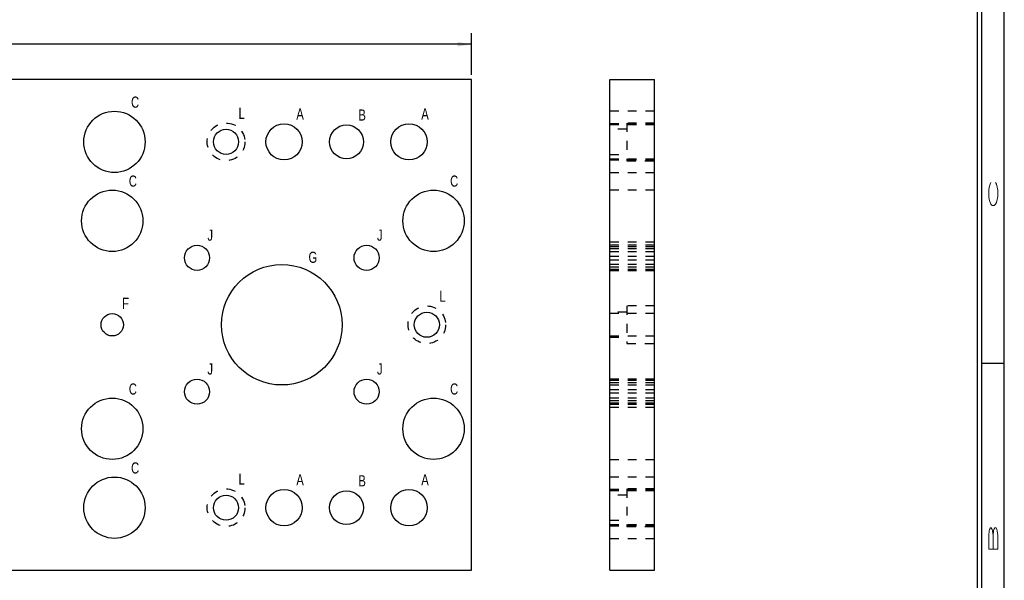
# Model space of a CAD drawing. Header units: inches. Extents: x 220 to 877, y 4 to 174.
# Tile 285 of 656: x 399 to 410, y 93 to 99. Entities that reach past the tile are written whole.
import ezdxf

# ---------------------------------------------------------------- set-up
doc = ezdxf.new("R2010")
doc.units = ezdxf.units.IN
doc.header["$LTSCALE"] = 0.5
doc.header["$MEASUREMENT"] = 0
doc.linetypes.add('HIDDEN', pattern=[0.225, 0.15, -0.075])
for name, color, linetype in [('SID-M-D', 42, 'Continuous'), ('SID-M-H', 4, 'HIDDEN'), ('SID-M-S', 105, 'Continuous')]:
    doc.layers.add(name, color=color, linetype=linetype)
doc.styles.add('R', font='ROMAND.SHX')
doc.styles.add('SLDTEXTSTYLE0', font='TXT', dxfattribs={"width": 0.595745})

# ---------------------------------------------------------------- blocks, each defined once
blk = doc.blocks.new('*U9')
at = {"layer": 'SID-M-S'}
for p, q in [((0.25, 0), (0.25, 22)), ((0.3, 0), (0.3, 22)), ((0.55, 0), (0.55, 22)), ((0.3, 7), (0.55, 7))]:
    blk.add_line(p, q, dxfattribs=at)
at = {"layer": 'SID-M-D', "style": 'R', "width": 4}
for s, p in [('C', (0.476, 8.715)), ('B', (0.476, 4.846))]:
    blk.add_text(s, height=0.1, rotation=90, dxfattribs=at).set_placement(p)

msp = doc.modelspace()

# ---------------------------------------------------------------- linework, layer by layer
at = {"layer": 'SID-M-D'}
for p, q in [((404.43115, 98.53188), (404.43115, 99.00058)), ((404.43115, 98.87558), (396.26814, 98.87558))]:
    msp.add_line(p, q, dxfattribs=at)
msp.add_solid([(404.43115, 98.87558), (404.27515, 98.90158), (404.27515, 98.84958)], dxfattribs=at)
at = {"layer": 'SID-M-H'}
for p, q in [((406.48195, 98.12563), (405.98195, 98.12563)), ((406.48195, 97.98488), (405.98195, 97.98488)), ((406.48195, 97.97188), (405.98195, 97.97188)), ((406.17195, 97.99288), (406.17195, 97.57088)), ((406.48195, 97.99288), (406.17195, 97.99288)), ((406.17195, 97.92238), (405.98195, 97.92238)), ((405.98195, 97.64138), (406.17195, 97.64138)), ((405.98195, 97.59188), (406.48195, 97.59188)), ((405.98195, 97.57888), (406.48195, 97.57888)), ((406.17195, 97.57088), (406.48195, 97.57088)), ((405.98195, 97.43813), (406.48195, 97.43813)), ((406.48195, 97.24063), (405.98195, 97.24063)), ((406.48195, 96.65688), (405.98195, 96.65688)), ((406.48195, 96.62251), (405.98195, 96.62251)), ((406.48195, 96.60688), (405.98195, 96.60688)), ((406.48195, 96.58238), (405.98195, 96.58238)), ((405.98195, 96.55313), (406.48195, 96.55313)), ((406.48195, 96.49562), (405.98195, 96.49562)), ((406.48195, 96.45688), (405.98195, 96.45688)), ((406.48195, 96.40688), (405.98195, 96.40688)), ((405.98195, 96.38138), (406.48195, 96.38138)), ((405.98195, 96.35688), (406.48195, 96.35688)), ((405.98195, 96.34126), (406.48195, 96.34126)), ((406.17195, 95.94288), (406.17195, 95.52088)), ((406.48195, 95.94288), (406.17195, 95.94288)), ((406.17195, 95.87238), (405.98195, 95.87238)), ((406.48195, 95.85688), (405.98195, 95.85688)), ((405.98195, 95.60688), (406.48195, 95.60688)), ((405.98195, 95.59138), (406.17195, 95.59138)), ((406.17195, 95.52088), (406.48195, 95.52088)), ((406.48195, 95.12251), (405.98195, 95.12251)), ((406.48195, 95.10688), (405.98195, 95.10688)), ((406.48195, 95.08238), (405.98195, 95.08238)), ((405.98195, 95.05688), (406.48195, 95.05688)), ((405.98195, 95.00688), (406.48195, 95.00688)), ((405.98195, 94.96814), (406.48195, 94.96814)), ((406.48195, 94.91063), (405.98195, 94.91063)), ((405.98195, 94.88138), (406.48195, 94.88138)), ((405.98195, 94.85688), (406.48195, 94.85688)), ((405.98195, 94.84126), (406.48195, 94.84126)), ((405.98195, 94.80688), (406.48195, 94.80688)), ((405.98195, 94.22313), (406.48195, 94.22313)), ((406.48195, 94.02563), (405.98195, 94.02563)), ((406.17195, 93.89288), (406.17195, 93.47088)), ((406.48195, 93.89288), (406.17195, 93.89288)), ((406.48195, 93.88488), (405.98195, 93.88488)), ((406.48195, 93.87188), (405.98195, 93.87188)), ((406.17195, 93.82238), (405.98195, 93.82238)), ((405.98195, 93.54138), (406.17195, 93.54138)), ((405.98195, 93.49188), (406.48195, 93.49188)), ((405.98195, 93.47888), (406.48195, 93.47888)), ((406.17195, 93.47088), (406.48195, 93.47088)), ((405.98195, 93.33813), (406.48195, 93.33813))]:
    msp.add_line(p, q, dxfattribs=at)
for centre in [(401.68115, 97.78188), (403.93115, 95.73188), (401.68115, 93.68188)]:
    msp.add_circle(centre, 0.211, dxfattribs=at)
at = {"layer": 'SID-M-S'}
for p, q in [((404.43115, 98.48188), (387.63115, 98.48188)), ((404.43115, 92.98188), (404.43115, 98.48188)), ((405.98195, 92.98188), (405.98195, 98.48188)), ((405.98195, 98.48188), (406.48195, 98.48188)), ((406.48195, 92.98188), (406.48195, 98.48188)), ((387.63115, 92.98188), (404.43115, 92.98188)), ((405.98195, 92.98188), (406.48195, 92.98188))]:
    msp.add_line(p, q, dxfattribs=at)
for centre, radius in [((400.43115, 97.78188), 0.34375), ((402.33115, 97.78188), 0.203), ((403.03115, 97.78188), 0.19), ((403.73115, 97.78188), 0.203), ((401.68115, 97.78188), 0.1405), ((400.40615, 96.89688), 0.34375), ((404.00615, 96.89688), 0.34375), ((401.35615, 96.48188), 0.14062), ((403.25615, 96.48188), 0.14062), ((402.30615, 95.73188), 0.675), ((400.40615, 95.73188), 0.125), ((403.93115, 95.73188), 0.1405), ((401.35615, 94.98188), 0.14062), ((403.25615, 94.98188), 0.14062), ((400.40615, 94.56688), 0.34375), ((404.00615, 94.56688), 0.34375), ((400.43115, 93.68188), 0.34375), ((401.68115, 93.68188), 0.1405), ((402.33115, 93.68188), 0.203), ((403.03115, 93.68188), 0.19), ((403.73115, 93.68188), 0.203)]:
    msp.add_circle(centre, radius, dxfattribs=at)

# ---------------------------------------------------------------- block references
at = {"layer": 'SID-M-D'}
msp.add_blockref('*U9', (409.85171, 88.30167), dxfattribs=at)

# ---------------------------------------------------------------- texts
at = {"layer": 'SID-M-D', "style": 'SLDTEXTSTYLE0', "width": 0.75}
for s, p in [('C', (400.61712, 98.16461)), ('L', (401.82172, 98.03986)), ('A', (402.46898, 98.03234)), ('B', (403.16454, 98.02013)), ('A', (403.86898, 98.03234)), ('C', (400.59212, 97.27961)), ('C', (404.19212, 97.27961)), ('J', (401.47265, 96.67373)), ('J', (403.37265, 96.67373)), ('G', (402.60542, 96.42588)), ('L', (404.07172, 95.98986)), ('F', (400.51731, 95.90905)), ('J', (401.47265, 95.17373)), ('J', (403.37265, 95.17373)), ('C', (400.59212, 94.94961)), ('C', (404.19212, 94.94961)), ('C', (400.61712, 94.06461)), ('L', (401.82172, 93.93986)), ('A', (402.46898, 93.93234)), ('B', (403.16454, 93.92013)), ('A', (403.86898, 93.93234))]:
    msp.add_text(s, height=0.125, dxfattribs=at).set_placement(p)

doc.saveas('drawing.dxf')
